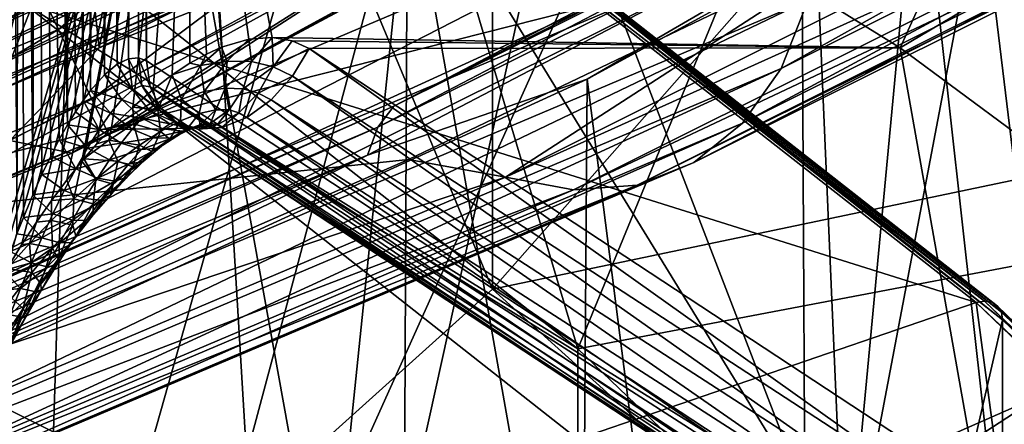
# Model space of a CAD drawing. Header units: metres. Extents: x -109 to 109, y -78 to 121.
# Tile 585 of 656: x 17.047 to 18.751, y -51.439 to -50.738. Entities that reach past the tile are written whole.
import ezdxf

# ---------------------------------------------------------------- set-up
doc = ezdxf.new("R2010")
doc.units = ezdxf.units.M
doc.layers.add('solid_508554_SW0001', color=7, linetype='CONTINUOUS')

msp = doc.modelspace()

# ---------------------------------------------------------------- linework, layer by layer
at = {"layer": 'solid_508554_SW0001'}
for points in [[(16.220146, -42.804943, 2.392558), (17.972782, -50.451664, 5.548045), (16.176208, -51.176979, 4.291763)], [(18.817102, -51.387741, 6.993821), (18.360619, -47.629082, 13.504013), (19.373098, -46.781776, 14.971583)], [(16.391088, -47.525772, 4.882947), (16.391088, -50.989876, 6.882947), (18.031225, -50.238419, 8.184505)], [(17.083778, -52.150352, 5.672943), (17.200308, -48.427597, 12.120941), (18.360619, -47.629082, 13.504013)], [(18.817102, -51.387741, 6.993821), (17.083778, -52.150352, 5.672943), (18.360619, -47.629082, 13.504013)], [(19.210657, -47.888866, 17.854048), (19.299259, -50.904778, 19.830338), (18.476099, -51.756199, 18.355633)], [(19.210657, -47.888866, 17.854048), (18.476099, -51.756199, 18.355633), (18.798449, -48.327915, 17.093597)], [(17.865179, -48.260422, 17.610498), (16.971298, -49.064392, 16.217978), (17.865171, -51.204906, 19.310499)], [(17.865179, -48.260422, 17.610498), (17.865171, -51.204906, 19.310499), (18.607182, -50.363132, 20.768499)], [(17.184538, -50.787312, -71.558563), (17.695463, -48.305916, -65.631783), (16.942205, -48.587902, -65.469765)], [(17.184538, -50.787312, -71.558563), (17.613882, -50.575928, -71.591568), (17.695463, -48.305916, -65.631783)], [(18.798449, -48.327915, 17.093597), (18.476099, -51.756199, 18.355633), (18.34605, -48.757046, 16.350321)], [(17.083778, -52.150352, 5.672943), (15.901505, -49.170898, 10.833507), (17.200308, -48.427597, 12.120941)], [(17.200308, -48.473976, 12.147718), (15.901505, -49.217278, 10.860283), (16.472301, -51.431042, 7.025928)], [(17.200308, -48.473976, 12.147718), (16.472301, -51.431042, 7.025928), (18.120548, -50.675873, 8.333921)], [(17.069763, -51.041401, 46.072701), (17.076395, -48.553841, 44.5975), (17.049574, -48.557159, 44.591972)], [(17.069763, -51.041401, 46.072701), (17.085566, -51.006069, 46.055008), (17.076395, -48.553841, 44.5975)], [(17.12991, -50.92049, 46.005478), (17.130491, -48.552925, 44.598915), (17.076395, -48.553841, 44.5975)], [(17.115644, -50.945862, 46.021389), (17.12991, -50.92049, 46.005478), (17.076395, -48.553841, 44.5975)], [(17.100863, -50.974312, 46.037903), (17.115644, -50.945862, 46.021389), (17.076395, -48.553841, 44.5975)], [(17.085566, -51.006069, 46.055008), (17.100863, -50.974312, 46.037903), (17.076395, -48.553841, 44.5975)], [(17.12991, -50.92049, 46.005478), (17.143665, -50.897987, 45.990166), (17.130491, -48.552925, 44.598915)], [(17.156918, -50.878193, 45.975445), (17.155943, -48.555115, 44.595158), (17.130491, -48.552925, 44.598915)], [(17.143665, -50.897987, 45.990166), (17.156918, -50.878193, 45.975445), (17.130491, -48.552925, 44.598915)], [(17.169678, -50.86095, 45.961308), (17.181173, -48.559071, 44.588436), (17.155943, -48.555115, 44.595158)], [(17.156918, -50.878193, 45.975445), (17.169678, -50.86095, 45.961308), (17.155943, -48.555115, 44.595158)], [(17.042318, -51.10918, 46.103443), (17.049574, -48.557159, 44.591972), (17.025421, -48.561962, 44.583939)], [(17.042318, -51.10918, 46.103443), (17.053459, -51.080643, 46.090965), (17.049574, -48.557159, 44.591972)], [(17.053459, -51.080643, 46.090965), (17.069763, -51.041401, 46.072701), (17.049574, -48.557159, 44.591972)], [(17.169678, -50.86095, 45.961308), (17.193745, -50.833683, 45.934753), (17.181173, -48.559071, 44.588436)], [(17.193745, -50.833683, 45.934753), (17.204945, -48.564636, 44.579014), (17.181173, -48.559071, 44.588436)], [(17.193745, -50.833683, 45.934753), (17.215815, -50.815536, 45.910583), (17.204945, -48.564636, 44.579014)], [(17.215815, -50.815536, 45.910583), (17.226847, -48.571655, 44.567158), (17.204945, -48.564636, 44.579014)], [(17.215815, -50.815536, 45.910583), (17.235634, -50.806076, 45.889076), (17.226847, -48.571655, 44.567158)], [(17.235634, -50.806076, 45.889076), (17.246531, -48.579941, 44.553173), (17.226847, -48.571655, 44.567158)], [(16.745623, -50.974499, -71.528587), (17.184538, -50.787312, -71.558563), (16.942205, -48.587902, -65.469765)], [(17.235634, -50.806076, 45.889076), (17.252611, -50.804539, 45.870842), (17.246531, -48.579941, 44.553173)], [(17.246531, -48.579941, 44.553173), (17.266472, -50.809349, 45.856152), (17.265106, -49.698818, 45.196487)], [(17.252611, -50.804539, 45.870842), (17.266472, -50.809349, 45.856152), (17.246531, -48.579941, 44.553173)], [(18.406265, -51.559071, 44.557594), (17.263735, -48.589279, 44.537407), (17.265106, -49.698818, 45.196487)], [(18.406265, -51.559071, 44.557594), (18.394325, -49.334133, 43.247284), (17.263735, -48.589279, 44.537407)], [(19.526442, -48.680962, 44.781784), (18.570929, -50.787136, 45.181763), (17.339218, -50.024414, 46.502838)], [(20.680838, -49.534954, 43.302624), (18.570929, -50.787136, 45.181763), (19.526442, -48.680962, 44.781784)], [(18.34605, -48.757046, 16.350321), (18.476099, -51.756199, 18.355633), (17.503986, -52.566463, 16.952217)], [(18.34605, -48.757046, 16.350321), (17.503986, -52.566463, 16.952217), (17.854591, -49.175194, 15.626068)], [(16.159065, -50.978775, 49.701557), (17.553425, -51.675957, 48.494007), (17.037388, -48.821346, 49.557678)], [(17.553425, -51.675957, 48.494007), (18.507536, -49.556419, 48.284492), (17.037388, -48.821346, 49.557678)], [(16.971298, -49.064392, 16.217978), (16.971325, -52.008865, 17.918005), (17.865171, -51.204906, 19.310499)], [(17.083778, -52.150352, 5.672943), (15.227338, -52.836704, 4.48414), (15.901505, -49.170898, 10.833507)], [(17.854591, -49.175194, 15.626068), (17.503986, -52.566463, 16.952217), (17.324928, -49.581627, 14.922104)], [(15.982578, -49.316669, 47.728691), (17.339218, -50.024414, 46.502838), (15.226229, -51.553535, 47.684875)], [(19.419039, -52.356426, 43.176537), (19.39953, -50.12598, 41.875767), (18.394325, -49.334133, 43.247284)], [(18.406265, -51.559071, 44.557594), (19.419039, -52.356426, 43.176537), (18.394325, -49.334133, 43.247284)], [(17.48233, -49.533825, 42.620377), (18.013329, -51.308159, 41.631664), (17.053596, -50.553856, 42.938152)], [(17.48233, -49.533825, 42.620377), (18.434237, -50.284035, 41.320972), (18.013329, -51.308159, 41.631664)], [(20.680838, -49.534954, 43.302624), (19.668835, -51.599339, 43.774986), (18.570929, -50.787136, 45.181763)], [(17.553425, -51.675957, 48.494007), (18.827875, -52.428326, 47.190865), (18.507536, -49.556419, 48.284492)], [(18.827875, -52.428326, 47.190865), (19.851259, -50.349686, 46.910515), (18.507536, -49.556419, 48.284492)], [(17.324928, -49.581627, 14.922104), (17.503986, -52.566463, 16.952217), (16.3892, -53.330315, 15.629189)], [(17.324928, -49.581627, 14.922104), (16.3892, -53.330315, 15.629189), (16.758385, -49.97533, 14.240191)], [(17.131102, -52.645874, 45.681175), (16.545309, -50.920162, 45.522263), (16.553305, -49.694157, 44.803482)], [(17.71837, -50.450527, 43.493412), (17.131102, -52.645874, 45.681175), (16.553305, -49.694157, 44.803482)], [(18.406265, -51.559071, 44.557594), (17.265106, -49.698818, 45.196487), (17.266472, -50.809349, 45.856152)], [(20.000776, -49.909573, 7.554945), (19.949581, -50.030323, 7.679081), (18.364883, -50.822674, 6.306693)], [(18.412012, -50.703953, 6.179035), (20.000776, -49.909573, 7.554945), (18.364883, -50.822674, 6.306693)], [(19.440199, -61.893547, 16.898468), (19.532137, -50.021473, 9.955032), (18.029377, -50.841457, 8.534774)], [(19.147053, -50.191128, 9.519397), (18.029377, -50.841457, 8.534774), (19.532137, -50.021473, 9.955032)], [(18.607182, -50.363132, 20.768499), (19.299259, -50.904778, 19.830338), (19.9653, -50.020618, 21.361746)], [(17.339218, -50.024414, 46.502838), (16.475914, -52.220379, 46.529869), (15.226229, -51.553535, 47.684875)], [(16.978952, -51.25494, 46.450058), (16.475914, -52.220379, 46.529869), (17.339218, -50.024414, 46.502838)], [(17.00182, -51.211349, 46.444965), (16.978952, -51.25494, 46.450058), (17.339218, -50.024414, 46.502838)], [(17.025608, -51.169125, 46.438564), (17.00182, -51.211349, 46.444965), (17.339218, -50.024414, 46.502838)], [(17.050447, -51.12812, 46.430801), (17.025608, -51.169125, 46.438564), (17.339218, -50.024414, 46.502838)], [(17.076103, -51.088634, 46.421776), (17.050447, -51.12812, 46.430801), (17.339218, -50.024414, 46.502838)], [(17.1021, -51.051296, 46.411697), (17.076103, -51.088634, 46.421776), (17.339218, -50.024414, 46.502838)], [(17.128447, -51.016056, 46.400581), (17.1021, -51.051296, 46.411697), (17.339218, -50.024414, 46.502838)], [(17.154587, -50.983387, 46.388752), (17.128447, -51.016056, 46.400581), (17.339218, -50.024414, 46.502838)], [(17.15831, -50.978931, 46.387001), (17.154587, -50.983387, 46.388752), (17.339218, -50.024414, 46.502838)], [(17.18058, -50.953243, 46.376194), (17.15831, -50.978931, 46.387001), (17.339218, -50.024414, 46.502838)], [(17.20598, -50.925762, 46.363243), (17.18058, -50.953243, 46.376194), (17.339218, -50.024414, 46.502838)], [(17.242926, -50.889538, 46.343143), (17.20598, -50.925762, 46.363243), (17.339218, -50.024414, 46.502838)], [(17.277866, -50.859146, 46.322842), (17.242926, -50.889538, 46.343143), (17.339218, -50.024414, 46.502838)], [(17.310749, -50.834068, 46.30257), (17.277866, -50.859146, 46.322842), (17.339218, -50.024414, 46.502838)], [(17.341511, -50.8139, 46.282536), (17.310749, -50.834068, 46.30257), (17.339218, -50.024414, 46.502838)], [(17.483822, -50.769279, 46.174339), (17.339218, -50.024414, 46.502838), (18.570929, -50.787136, 45.181763)], [(17.370125, -50.798103, 46.262943), (17.341511, -50.8139, 46.282536), (17.339218, -50.024414, 46.502838)], [(17.396627, -50.786171, 46.243931), (17.370125, -50.798103, 46.262943), (17.339218, -50.024414, 46.502838)], [(17.44367, -50.772354, 46.207859), (17.396627, -50.786171, 46.243931), (17.339218, -50.024414, 46.502838)], [(17.483822, -50.769279, 46.174339), (17.44367, -50.772354, 46.207859), (17.339218, -50.024414, 46.502838)], [(19.949581, -50.030323, 7.679081), (19.877171, -50.12812, 7.812514), (18.298223, -50.917595, 6.445107)], [(18.364883, -50.822674, 6.306693), (19.949581, -50.030323, 7.679081), (18.298223, -50.917595, 6.445107)], [(18.413414, -50.073486, 8.531983), (18.031225, -50.238419, 8.184505), (16.850439, -50.822479, 7.234686)], [(18.413414, -50.073486, 8.531983), (16.850439, -50.822479, 7.234686), (18.423681, -50.10257, 8.537413)], [(16.850439, -50.822479, 7.234686), (16.859835, -50.851982, 7.239391), (18.423681, -50.10257, 8.537413)], [(18.423681, -50.10257, 8.537413), (16.859835, -50.851982, 7.239391), (18.439676, -50.129402, 8.535203)], [(17.694937, -50.887894, 8.061403), (19.196926, -50.104321, 9.418592), (18.120548, -50.675873, 8.333921)], [(19.166328, -50.141777, 9.471314), (19.196926, -50.104321, 9.418592), (17.694937, -50.887894, 8.061403)], [(16.859835, -50.851982, 7.239391), (16.874474, -50.879467, 7.236055), (18.439676, -50.129402, 8.535203)], [(18.439676, -50.129402, 8.535203), (16.874474, -50.879467, 7.236055), (18.459831, -50.151356, 8.525573)], [(19.877171, -50.12812, 7.812514), (19.785906, -50.199772, 7.950893), (18.214211, -50.985619, 6.589764)], [(18.298223, -50.917595, 6.445107), (19.877171, -50.12812, 7.812514), (18.214211, -50.985619, 6.589764)], [(16.874474, -50.879467, 7.236055), (16.892916, -50.902241, 7.225006), (18.459831, -50.151356, 8.525573)], [(18.459831, -50.151356, 8.525573), (16.892916, -50.902241, 7.225006), (18.107016, -50.357838, 8.177669)], [(17.03001, -50.578888, -74.007813), (17.818018, -50.149044, -74.007813), (17.114439, -50.755299, -73.604904)], [(17.818018, -50.149044, -74.007813), (17.920645, -50.315556, -73.604904), (17.114439, -50.755299, -73.604904)], [(17.666733, -50.924103, 8.116288), (19.166328, -50.141777, 9.471314), (17.694937, -50.887894, 8.061403)], [(19.147053, -50.191128, 9.519397), (19.166328, -50.141777, 9.471314), (17.666733, -50.924103, 8.116288)], [(17.648966, -50.972668, 8.165733), (18.029377, -50.841457, 8.534774), (19.147053, -50.191128, 9.519397)], [(17.648966, -50.972668, 8.165733), (19.147053, -50.191128, 9.519397), (17.666733, -50.924103, 8.116288)], [(19.785906, -50.199772, 7.950893), (19.678764, -50.242939, 8.089705), (18.11558, -51.024532, 6.735947)], [(18.214211, -50.985619, 6.589764), (19.785906, -50.199772, 7.950893), (18.11558, -51.024532, 6.735947)], [(16.850439, -50.822479, 7.234686), (18.031225, -50.238419, 8.184505), (16.391088, -50.989876, 6.882947)], [(17.887707, -51.010933, 7.013926), (19.431229, -50.23917, 8.350656), (18.546442, -50.584564, 7.784967)], [(19.559238, -50.256218, 8.224424), (19.431229, -50.23917, 8.350656), (17.887707, -51.010933, 7.013926)], [(19.678764, -50.242939, 8.089705), (19.559238, -50.256218, 8.224424), (18.005548, -51.033062, 6.878888)], [(18.11558, -51.024532, 6.735947), (19.678764, -50.242939, 8.089705), (18.005548, -51.033062, 6.878888)], [(18.005548, -51.033062, 6.878888), (19.559238, -50.256218, 8.224424), (17.887707, -51.010933, 7.013926)], [(18.434237, -50.284035, 41.320972), (19.257683, -51.071327, 39.957344), (18.013329, -51.308159, 41.631664)], [(18.792994, -50.57066, 40.77718), (19.257683, -51.071327, 39.957344), (18.434237, -50.284035, 41.320972)], [(17.114439, -50.755299, -73.604904), (17.920645, -50.315556, -73.604904), (17.172031, -50.875633, -73.177368)], [(17.920645, -50.315556, -73.604904), (17.99065, -50.429138, -73.177368), (17.172031, -50.875633, -73.177368)], [(18.107016, -50.357838, 8.177669), (16.460163, -51.112766, 6.870094), (18.546442, -50.584564, 7.784967)], [(16.892916, -50.902241, 7.225006), (16.460163, -51.112766, 6.870094), (18.107016, -50.357838, 8.177669)], [(18.607182, -50.363132, 20.768499), (17.865171, -51.204906, 19.310499), (19.299259, -50.904778, 19.830338)], [(18.442217, -50.411255, 5.972157), (18.438072, -50.565308, 6.066298), (16.721109, -51.292404, 4.806928)], [(16.724867, -51.138515, 4.712504), (18.442217, -50.411255, 5.972157), (16.721109, -51.292404, 4.806928)], [(16.724867, -51.138515, 4.712504), (17.972782, -50.451664, 5.548045), (18.442217, -50.411255, 5.972157)], [(18.702929, -51.22768, 42.047478), (17.675308, -50.422401, 43.442261), (17.053362, -50.709572, 43.028442)], [(17.172031, -50.875633, -73.177368), (17.99065, -50.429138, -73.177368), (17.201506, -50.937218, -72.734741)], [(17.99065, -50.429138, -73.177368), (18.026478, -50.487267, -72.734741), (17.201506, -50.937218, -72.734741)], [(18.716839, -51.225197, 42.055321), (17.688456, -50.419323, 43.451141), (17.675308, -50.422401, 43.442261)], [(18.716839, -51.225197, 42.055321), (17.675308, -50.422401, 43.442261), (18.702929, -51.22768, 42.047478)], [(18.729532, -51.227425, 42.065071), (17.700451, -50.421005, 43.461838), (17.688456, -50.419323, 43.451141)], [(18.716839, -51.225197, 42.055321), (18.729532, -51.227425, 42.065071), (17.688456, -50.419323, 43.451141)], [(18.739683, -51.234127, 42.07571), (17.710045, -50.427269, 43.473232), (17.700451, -50.421005, 43.461838)], [(18.729532, -51.227425, 42.065071), (18.739683, -51.234127, 42.07571), (17.700451, -50.421005, 43.461838)], [(18.746231, -51.244606, 42.086128), (17.716232, -50.437466, 43.484138), (17.710045, -50.427269, 43.473232)], [(18.739683, -51.234127, 42.07571), (18.746231, -51.244606, 42.086128), (17.710045, -50.427269, 43.473232)], [(17.716232, -50.437466, 43.484138), (18.748493, -51.257767, 42.09523), (17.71837, -50.450527, 43.493412)], [(18.746231, -51.244606, 42.086128), (18.748493, -51.257767, 42.09523), (17.716232, -50.437466, 43.484138)], [(16.724867, -51.138515, 4.712504), (16.176208, -51.176979, 4.291763), (17.972782, -50.451664, 5.548045)], [(17.71837, -50.450527, 43.493412), (17.706394, -53.035847, 45.005722), (17.131102, -52.645874, 45.681175)], [(17.71837, -50.450527, 43.493412), (18.246204, -53.438301, 44.308647), (17.706394, -53.035847, 45.005722)], [(17.71837, -50.450527, 43.493412), (18.748493, -51.257767, 42.09523), (18.246204, -53.438301, 44.308647)], [(17.201506, -50.937218, -72.734741), (18.026478, -50.487267, -72.734741), (17.951351, -50.534981, -72.28688)], [(17.029892, -50.947231, -71.843773), (17.823847, -50.535076, -71.843773), (17.184538, -50.787312, -71.558563)], [(17.137402, -50.969299, -72.28688), (17.823847, -50.535076, -71.843773), (17.029892, -50.947231, -71.843773)], [(17.137402, -50.969299, -72.28688), (17.951351, -50.534981, -72.28688), (17.823847, -50.535076, -71.843773)], [(17.201506, -50.937218, -72.734741), (17.951351, -50.534981, -72.28688), (17.137402, -50.969299, -72.28688)], [(17.823847, -50.535076, -71.843773), (17.613882, -50.575928, -71.591568), (17.184538, -50.787312, -71.558563)], [(18.438072, -50.565308, 6.066298), (18.412012, -50.703953, 6.179035), (16.697474, -51.430023, 4.921446)], [(16.721109, -51.292404, 4.806928), (18.438072, -50.565308, 6.066298), (16.697474, -51.430023, 4.921446)], [(17.053596, -50.553856, 42.938152), (18.013329, -51.308159, 41.631664), (17.053362, -50.709572, 43.028442)], [(17.03001, -50.578888, -74.007813), (17.114439, -50.755299, -73.604904), (16.259792, -51.107655, -73.604904)], [(16.460163, -51.112766, 6.870094), (17.719776, -50.980164, 7.099765), (18.546442, -50.584564, 7.784967)], [(17.887707, -51.010933, 7.013926), (18.546442, -50.584564, 7.784967), (17.719776, -50.980164, 7.099765)], [(17.694937, -50.887894, 8.061403), (18.120548, -50.675873, 8.333921), (16.472301, -51.431042, 7.025928)], [(18.412012, -50.703953, 6.179035), (18.364883, -50.822674, 6.306693), (16.654734, -51.546883, 5.052322)], [(16.697474, -51.430023, 4.921446), (18.412012, -50.703953, 6.179035), (16.654734, -51.546883, 5.052322)], [(18.702929, -51.22768, 42.047478), (17.053362, -50.709572, 43.028442), (18.013329, -51.464043, 41.721664)], [(18.013329, -51.308159, 41.631664), (18.013329, -51.464043, 41.721664), (17.053362, -50.709572, 43.028442)], [(16.259792, -51.107655, -73.604904), (17.114439, -50.755299, -73.604904), (16.303934, -51.233524, -73.177368)], [(17.114439, -50.755299, -73.604904), (17.172031, -50.875633, -73.177368), (16.303934, -51.233524, -73.177368)], [(17.448435, -50.810837, 46.186237), (17.44367, -50.772354, 46.207859), (17.483822, -50.769279, 46.174339)], [(17.485949, -50.819996, 46.148193), (17.448435, -50.810837, 46.186237), (17.483822, -50.769279, 46.174339)], [(17.5184, -50.774967, 46.142887), (17.483822, -50.769279, 46.174339), (18.570929, -50.787136, 45.181763)], [(17.485949, -50.819996, 46.148193), (17.483822, -50.769279, 46.174339), (17.5184, -50.774967, 46.142887)], [(17.029892, -50.947231, -71.843773), (17.184538, -50.787312, -71.558563), (16.745623, -50.974499, -71.528587)], [(17.360062, -50.817867, 46.264858), (17.370125, -50.798103, 46.262943), (17.396627, -50.786171, 46.243931)], [(17.406031, -50.810104, 46.225868), (17.360062, -50.817867, 46.264858), (17.396627, -50.786171, 46.243931)], [(17.406031, -50.810104, 46.225868), (17.396627, -50.786171, 46.243931), (17.44367, -50.772354, 46.207859)], [(17.448435, -50.810837, 46.186237), (17.406031, -50.810104, 46.225868), (17.44367, -50.772354, 46.207859)], [(17.485949, -50.819996, 46.148193), (17.5184, -50.774967, 46.142887), (17.548088, -50.78809, 46.113338)], [(17.519051, -50.836246, 46.113361), (17.485949, -50.819996, 46.148193), (17.548088, -50.78809, 46.113338)], [(17.548088, -50.78809, 46.113338), (17.5184, -50.774967, 46.142887), (18.570929, -50.787136, 45.181763)], [(18.679031, -51.592533, 44.796089), (17.519051, -50.836246, 46.113361), (17.548088, -50.78809, 46.113338)], [(18.706469, -51.550041, 44.793606), (17.548088, -50.78809, 46.113338), (18.570929, -50.787136, 45.181763)], [(18.679031, -51.592533, 44.796089), (17.548088, -50.78809, 46.113338), (18.706469, -51.550041, 44.793606)], [(18.706469, -51.550041, 44.793606), (18.570929, -50.787136, 45.181763), (19.668835, -51.599339, 43.774986)], [(17.242031, -50.860004, 45.928741), (17.235634, -50.806076, 45.889076), (17.215815, -50.815536, 45.910583)], [(17.258368, -50.852058, 45.905945), (17.252611, -50.804539, 45.870842), (17.235634, -50.806076, 45.889076)], [(17.258368, -50.852058, 45.905945), (17.235634, -50.806076, 45.889076), (17.242031, -50.860004, 45.928741)], [(17.272846, -50.854534, 45.888336), (17.266472, -50.809349, 45.856152), (17.252611, -50.804539, 45.870842)], [(17.272846, -50.854534, 45.888336), (17.252611, -50.804539, 45.870842), (17.258368, -50.852058, 45.905945)], [(17.360062, -50.817867, 46.264858), (17.341511, -50.8139, 46.282536), (17.370125, -50.798103, 46.262943)], [(18.364883, -50.822674, 6.306693), (18.298223, -50.917595, 6.445107), (16.594282, -51.639175, 5.19529)], [(16.654734, -51.546883, 5.052322), (18.364883, -50.822674, 6.306693), (16.594282, -51.639175, 5.19529)], [(17.242031, -50.860004, 45.928741), (17.215815, -50.815536, 45.910583), (17.193745, -50.833683, 45.934753)], [(17.272846, -50.854534, 45.888336), (18.406265, -51.559071, 44.557594), (17.266472, -50.809349, 45.856152)], [(17.360062, -50.817867, 46.264858), (17.310749, -50.834068, 46.30257), (17.341511, -50.8139, 46.282536)], [(17.327349, -50.875774, 46.264797), (17.310749, -50.834068, 46.30257), (17.360062, -50.817867, 46.264858)], [(17.366579, -50.862877, 46.229031), (17.327349, -50.875774, 46.264797), (17.360062, -50.817867, 46.264858)], [(17.366579, -50.862877, 46.229031), (17.360062, -50.817867, 46.264858), (17.406031, -50.810104, 46.225868)], [(17.402641, -50.856812, 46.192722), (17.366579, -50.862877, 46.229031), (17.406031, -50.810104, 46.225868)], [(17.402641, -50.856812, 46.192722), (17.406031, -50.810104, 46.225868), (17.448435, -50.810837, 46.186237)], [(17.434052, -50.857971, 46.157845), (17.402641, -50.856812, 46.192722), (17.448435, -50.810837, 46.186237)], [(17.434052, -50.857971, 46.157845), (17.448435, -50.810837, 46.186237), (17.485949, -50.819996, 46.148193)], [(17.459965, -50.865444, 46.127037), (17.434052, -50.857971, 46.157845), (17.485949, -50.819996, 46.148193)], [(17.459965, -50.865444, 46.127037), (17.485949, -50.819996, 46.148193), (17.519051, -50.836246, 46.113361)], [(18.472944, -51.611584, 6.626623), (18.817102, -51.387741, 6.993821), (20.066967, -50.814571, 8.007088)], [(18.472944, -51.611584, 6.626623), (20.066967, -50.814571, 8.007088), (18.522243, -51.664562, 6.595375)], [(20.066967, -50.814571, 8.007088), (20.12052, -50.865425, 7.979523), (18.522243, -51.664562, 6.595375)], [(17.223867, -50.876595, 45.954716), (17.193745, -50.833683, 45.934753), (17.169678, -50.86095, 45.961308)], [(17.242031, -50.860004, 45.928741), (17.193745, -50.833683, 45.934753), (17.223867, -50.876595, 45.954716)], [(17.28618, -50.894638, 46.298912), (17.277866, -50.859146, 46.322842), (17.310749, -50.834068, 46.30257)], [(17.327349, -50.875774, 46.264797), (17.28618, -50.894638, 46.298912), (17.310749, -50.834068, 46.30257)], [(17.459965, -50.865444, 46.127037), (17.519051, -50.836246, 46.113361), (17.482182, -50.877151, 46.101696)], [(18.64463, -51.62912, 44.789574), (17.482182, -50.877151, 46.101696), (17.519051, -50.836246, 46.113361)], [(18.679031, -51.592533, 44.796089), (18.64463, -51.62912, 44.789574), (17.519051, -50.836246, 46.113361)], [(17.94449, -62.709686, 15.484874), (18.029377, -50.841457, 8.534774), (16.389404, -51.592838, 7.233348)], [(17.648966, -50.972668, 8.165733), (16.389404, -51.592838, 7.233348), (18.029377, -50.841457, 8.534774)], [(17.258368, -50.852058, 45.905945), (17.242031, -50.860004, 45.928741), (17.282701, -50.890118, 45.939529)], [(17.258368, -50.852058, 45.905945), (17.282701, -50.890118, 45.939529), (17.290916, -50.891354, 45.926888)], [(17.272846, -50.854534, 45.888336), (17.258368, -50.852058, 45.905945), (17.290916, -50.891354, 45.926888)], [(18.411886, -51.600567, 44.586071), (18.406265, -51.559071, 44.557594), (17.272846, -50.854534, 45.888336)], [(18.427673, -51.635647, 44.619007), (17.272846, -50.854534, 45.888336), (17.290916, -50.891354, 45.926888)], [(18.427673, -51.635647, 44.619007), (18.411886, -51.600567, 44.586071), (17.272846, -50.854534, 45.888336)], [(17.402641, -50.856812, 46.192722), (17.386274, -50.894363, 46.15435), (17.366579, -50.862877, 46.229031)], [(17.402641, -50.856812, 46.192722), (17.409355, -50.894421, 46.122921), (17.386274, -50.894363, 46.15435)], [(17.434052, -50.857971, 46.157845), (17.409355, -50.894421, 46.122921), (17.402641, -50.856812, 46.192722)], [(17.94449, -62.709686, 15.484874), (19.440199, -61.893547, 16.898468), (18.029377, -50.841457, 8.534774)], [(17.204491, -50.899925, 45.981991), (17.169678, -50.86095, 45.961308), (17.156918, -50.878193, 45.975445)], [(17.223867, -50.876595, 45.954716), (17.169678, -50.86095, 45.961308), (17.204491, -50.899925, 45.981991)], [(17.242031, -50.860004, 45.928741), (17.223867, -50.876595, 45.954716), (17.272427, -50.895927, 45.959633)], [(17.242031, -50.860004, 45.928741), (17.272427, -50.895927, 45.959633), (17.282701, -50.890118, 45.939529)], [(17.28618, -50.894638, 46.298912), (17.242926, -50.889538, 46.343143), (17.277866, -50.859146, 46.322842)], [(17.366579, -50.862877, 46.229031), (17.357841, -50.90081, 46.188686), (17.327349, -50.875774, 46.264797)], [(17.366579, -50.862877, 46.229031), (17.386274, -50.894363, 46.15435), (17.357841, -50.90081, 46.188686)], [(17.434052, -50.857971, 46.157845), (17.426508, -50.899639, 46.097427), (17.409355, -50.894421, 46.122921)], [(17.459965, -50.865444, 46.127037), (17.426508, -50.899639, 46.097427), (17.434052, -50.857971, 46.157845)], [(17.459965, -50.865444, 46.127037), (17.440422, -50.907509, 46.079266), (17.426508, -50.899639, 46.097427)], [(17.459965, -50.865444, 46.127037), (17.482182, -50.877151, 46.101696), (17.440422, -50.907509, 46.079266)], [(18.522243, -51.664562, 6.595375), (20.12052, -50.865425, 7.979523), (18.564501, -51.729233, 6.579706)], [(20.12052, -50.865425, 7.979523), (20.166424, -50.928272, 7.967012), (18.564501, -51.729233, 6.579706)], [(16.065454, -51.604954, 6.819415), (17.694937, -50.887894, 8.061403), (16.472301, -51.431042, 7.025928)], [(17.666733, -50.924103, 8.116288), (17.694937, -50.887894, 8.061403), (16.065454, -51.604954, 6.819415)], [(16.303934, -51.233524, -73.177368), (17.172031, -50.875633, -73.177368), (16.326525, -51.297943, -72.734741)], [(17.172031, -50.875633, -73.177368), (17.201506, -50.937218, -72.734741), (16.326525, -51.297943, -72.734741)], [(17.184498, -50.928391, 46.009403), (17.156918, -50.878193, 45.975445), (17.143665, -50.897987, 45.990166)], [(17.204491, -50.899925, 45.981991), (17.156918, -50.878193, 45.975445), (17.184498, -50.928391, 46.009403)], [(17.223867, -50.876595, 45.954716), (17.204491, -50.899925, 45.981991), (17.258627, -50.908684, 45.985222)], [(17.243923, -50.918594, 46.330807), (17.20598, -50.925762, 46.363243), (17.242926, -50.889538, 46.343143)], [(17.223867, -50.876595, 45.954716), (17.258627, -50.908684, 45.985222), (17.272427, -50.895927, 45.959633)], [(17.28618, -50.894638, 46.298912), (17.243923, -50.918594, 46.330807), (17.242926, -50.889538, 46.343143)], [(17.282701, -50.890118, 45.939529), (17.272427, -50.895927, 45.959633), (17.314274, -50.915264, 45.978764)], [(17.282701, -50.890118, 45.939529), (17.314274, -50.915264, 45.978764), (17.319246, -50.916508, 45.968517)], [(17.290916, -50.891354, 45.926888), (17.282701, -50.890118, 45.939529), (17.319246, -50.916508, 45.968517)], [(17.327349, -50.875774, 46.264797), (17.325554, -50.913631, 46.223576), (17.28618, -50.894638, 46.298912)], [(18.452612, -51.662056, 44.654297), (17.290916, -50.891354, 45.926888), (17.319246, -50.916508, 45.968517)], [(18.452612, -51.662056, 44.654297), (18.427673, -51.635647, 44.619007), (17.290916, -50.891354, 45.926888)], [(17.327349, -50.875774, 46.264797), (17.357841, -50.90081, 46.188686), (17.325554, -50.913631, 46.223576)], [(18.605473, -51.657459, 44.774467), (17.440422, -50.907509, 46.079266), (17.482182, -50.877151, 46.101696)], [(18.64463, -51.62912, 44.789574), (18.605473, -51.657459, 44.774467), (17.482182, -50.877151, 46.101696)], [(17.184498, -50.928391, 46.009403), (17.143665, -50.897987, 45.990166), (17.12991, -50.92049, 46.005478)], [(17.204491, -50.899925, 45.981991), (17.184498, -50.928391, 46.009403), (17.241796, -50.92775, 46.013657)], [(17.204491, -50.899925, 45.981991), (17.241796, -50.92775, 46.013657), (17.258627, -50.908684, 45.985222)], [(17.28618, -50.894638, 46.298912), (17.290712, -50.932114, 46.257618), (17.243923, -50.918594, 46.330807)], [(17.272427, -50.895927, 45.959633), (17.258627, -50.908684, 45.985222), (17.306913, -50.918488, 45.997978)], [(17.272427, -50.895927, 45.959633), (17.306913, -50.918488, 45.997978), (17.314274, -50.915264, 45.978764)], [(17.28618, -50.894638, 46.298912), (17.325554, -50.913631, 46.223576), (17.290712, -50.932114, 46.257618)], [(17.325554, -50.913631, 46.223576), (17.357841, -50.90081, 46.188686), (17.334967, -50.929642, 46.149101)], [(17.357841, -50.90081, 46.188686), (17.358973, -50.920292, 46.114937), (17.334967, -50.929642, 46.149101)], [(17.357841, -50.90081, 46.188686), (17.386274, -50.894363, 46.15435), (17.358973, -50.920292, 46.114937)], [(17.386274, -50.894363, 46.15435), (17.377125, -50.917557, 46.084534), (17.358973, -50.920292, 46.114937)], [(17.386274, -50.894363, 46.15435), (17.409355, -50.894421, 46.122921), (17.377125, -50.917557, 46.084534)], [(17.409355, -50.894421, 46.122921), (17.38875, -50.92004, 46.061546), (17.377125, -50.917557, 46.084534)], [(17.409355, -50.894421, 46.122921), (17.426508, -50.899639, 46.097427), (17.38875, -50.92004, 46.061546)], [(17.426508, -50.899639, 46.097427), (17.397083, -50.924919, 46.047848), (17.38875, -50.92004, 46.061546)], [(17.426508, -50.899639, 46.097427), (17.440422, -50.907509, 46.079266), (17.397083, -50.924919, 46.047848)], [(18.564066, -51.675728, 44.751743), (17.397083, -50.924919, 46.047848), (17.440422, -50.907509, 46.079266)], [(18.605473, -51.657459, 44.774467), (18.564066, -51.675728, 44.751743), (17.440422, -50.907509, 46.079266)], [(17.865171, -51.204906, 19.310499), (18.476099, -51.756199, 18.355633), (19.299259, -50.904778, 19.830338)], [(16.039848, -51.640022, 6.87628), (17.666733, -50.924103, 8.116288), (16.065454, -51.604954, 6.819415)], [(17.648966, -50.972668, 8.165733), (17.666733, -50.924103, 8.116288), (16.039848, -51.640022, 6.87628)], [(18.298223, -50.917595, 6.445107), (18.214211, -50.985619, 6.589764), (16.518091, -51.703888, 5.345685)], [(16.594282, -51.639175, 5.19529), (18.298223, -50.917595, 6.445107), (16.518091, -51.703888, 5.345685)], [(17.131102, -52.645874, 45.681175), (16.537308, -52.146172, 46.241039), (16.545309, -50.920162, 45.522263)], [(17.164301, -50.960793, 46.036331), (17.12991, -50.92049, 46.005478), (17.115644, -50.945862, 46.021389)], [(17.184498, -50.928391, 46.009403), (17.12991, -50.92049, 46.005478), (17.164301, -50.960793, 46.036331)], [(17.243923, -50.918594, 46.330807), (17.201149, -50.946915, 46.360218), (17.20598, -50.925762, 46.363243)], [(17.243923, -50.918594, 46.330807), (17.254246, -50.95546, 46.290073), (17.201149, -50.946915, 46.360218)], [(17.258627, -50.908684, 45.985222), (17.241796, -50.92775, 46.013657), (17.294609, -50.92746, 46.024227)], [(17.243923, -50.918594, 46.330807), (17.290712, -50.932114, 46.257618), (17.254246, -50.95546, 46.290073)], [(17.258627, -50.908684, 45.985222), (17.294609, -50.92746, 46.024227), (17.306913, -50.918488, 45.997978)], [(17.290712, -50.932114, 46.257618), (17.325554, -50.913631, 46.223576), (17.306759, -50.945393, 46.184322)], [(17.306913, -50.918488, 45.997978), (17.294609, -50.92746, 46.024227), (17.342758, -50.925892, 46.040741)], [(17.325554, -50.913631, 46.223576), (17.334967, -50.929642, 46.149101), (17.306759, -50.945393, 46.184322)], [(17.314274, -50.915264, 45.978764), (17.306913, -50.918488, 45.997978), (17.350582, -50.92551, 46.020538)], [(17.306913, -50.918488, 45.997978), (17.342758, -50.925892, 46.040741), (17.350582, -50.92551, 46.020538)], [(17.309725, -50.943218, 46.100658), (17.334967, -50.929642, 46.149101), (17.358973, -50.920292, 46.114937)], [(17.328964, -50.931435, 46.068638), (17.309725, -50.943218, 46.100658), (17.358973, -50.920292, 46.114937)], [(17.314274, -50.915264, 45.978764), (17.350582, -50.92551, 46.020538), (17.355595, -50.928001, 46.00993)], [(17.319246, -50.916508, 45.968517), (17.314274, -50.915264, 45.978764), (17.355595, -50.928001, 46.00993)], [(18.485106, -51.678104, 44.689671), (17.319246, -50.916508, 45.968517), (17.355595, -50.928001, 46.00993)], [(18.485106, -51.678104, 44.689671), (18.452612, -51.662056, 44.654297), (17.319246, -50.916508, 45.968517)], [(17.328964, -50.931435, 46.068638), (17.358973, -50.920292, 46.114937), (17.377125, -50.917557, 46.084534)], [(17.342758, -50.925892, 46.040741), (17.328964, -50.931435, 46.068638), (17.377125, -50.917557, 46.084534)], [(17.350582, -50.92551, 46.020538), (17.342758, -50.925892, 46.040741), (17.377125, -50.917557, 46.084534)], [(17.350582, -50.92551, 46.020538), (17.377125, -50.917557, 46.084534), (17.38875, -50.92004, 46.061546)], [(17.355595, -50.928001, 46.00993), (17.350582, -50.92551, 46.020538), (17.38875, -50.92004, 46.061546)], [(17.355595, -50.928001, 46.00993), (17.38875, -50.92004, 46.061546), (17.397083, -50.924919, 46.047848)], [(18.523067, -51.682762, 44.722862), (17.355595, -50.928001, 46.00993), (17.397083, -50.924919, 46.047848)], [(18.564066, -51.675728, 44.751743), (18.523067, -51.682762, 44.722862), (17.397083, -50.924919, 46.047848)], [(16.326525, -51.297943, -72.734741), (17.201506, -50.937218, -72.734741), (17.137402, -50.969299, -72.28688)], [(17.184498, -50.928391, 46.009403), (17.164301, -50.960793, 46.036331), (17.22287, -50.952091, 46.043083)], [(17.201149, -50.946915, 46.360218), (17.18058, -50.953243, 46.376194), (17.20598, -50.925762, 46.363243)], [(17.184498, -50.928391, 46.009403), (17.22287, -50.952091, 46.043083), (17.241796, -50.92775, 46.013657)], [(17.241796, -50.92775, 46.013657), (17.22287, -50.952091, 46.043083), (17.277826, -50.94257, 46.054283)], [(17.22287, -50.952091, 46.043083), (17.257799, -50.963234, 46.085796), (17.277826, -50.94257, 46.054283)], [(17.241796, -50.92775, 46.013657), (17.277826, -50.94257, 46.054283), (17.294609, -50.92746, 46.024227)], [(17.254246, -50.95546, 46.290073), (17.290712, -50.932114, 46.257618), (17.27574, -50.966747, 46.219032)], [(17.277826, -50.94257, 46.054283), (17.257799, -50.963234, 46.085796), (17.309725, -50.943218, 46.100658)], [(17.290712, -50.932114, 46.257618), (17.306759, -50.945393, 46.184322), (17.27574, -50.966747, 46.219032)], [(17.294609, -50.92746, 46.024227), (17.277826, -50.94257, 46.054283), (17.328964, -50.931435, 46.068638)], [(17.277826, -50.94257, 46.054283), (17.309725, -50.943218, 46.100658), (17.328964, -50.931435, 46.068638)], [(17.28652, -50.960941, 46.134151), (17.306759, -50.945393, 46.184322), (17.334967, -50.929642, 46.149101)], [(17.309725, -50.943218, 46.100658), (17.28652, -50.960941, 46.134151), (17.334967, -50.929642, 46.149101)], [(17.294609, -50.92746, 46.024227), (17.328964, -50.931435, 46.068638), (17.342758, -50.925892, 46.040741)], [(18.523067, -51.682762, 44.722862), (18.485106, -51.678104, 44.689671), (17.355595, -50.928001, 46.00993)], [(18.564501, -51.729233, 6.579706), (20.166424, -50.928272, 7.967012), (18.596802, -51.801132, 6.580699)], [(20.166424, -50.928272, 7.967012), (20.201513, -50.998775, 7.970419), (18.596802, -51.801132, 6.580699)], [(16.275932, -51.317184, -72.28688), (17.137402, -50.969299, -72.28688), (17.029892, -50.947231, -71.843773)], [(17.144161, -50.996277, 46.062458), (17.115644, -50.945862, 46.021389), (17.100863, -50.974312, 46.037903)], [(17.164301, -50.960793, 46.036331), (17.115644, -50.945862, 46.021389), (17.144161, -50.996277, 46.062458)], [(17.201149, -50.946915, 46.360218), (17.15831, -50.978931, 46.387001), (17.18058, -50.953243, 46.376194)], [(17.201149, -50.946915, 46.360218), (17.216789, -50.982986, 46.320545), (17.15831, -50.978931, 46.387001)], [(17.164301, -50.960793, 46.036331), (17.202602, -50.980717, 46.072449), (17.22287, -50.952091, 46.043083)], [(17.201149, -50.946915, 46.360218), (17.254246, -50.95546, 46.290073), (17.216789, -50.982986, 46.320545)], [(17.22287, -50.952091, 46.043083), (17.202602, -50.980717, 46.072449), (17.257799, -50.963234, 46.085796)], [(17.216789, -50.982986, 46.320545), (17.254246, -50.95546, 46.290073), (17.242884, -50.992878, 46.252396)], [(17.254246, -50.95546, 46.290073), (17.27574, -50.966747, 46.219032), (17.242884, -50.992878, 46.252396)], [(17.257799, -50.963234, 46.085796), (17.28652, -50.960941, 46.134151), (17.309725, -50.943218, 46.100658)], [(17.260618, -50.983814, 46.167568), (17.27574, -50.966747, 46.219032), (17.306759, -50.945393, 46.184322)], [(17.28652, -50.960941, 46.134151), (17.260618, -50.983814, 46.167568), (17.306759, -50.945393, 46.184322)], [(16.023718, -51.687866, 6.926972), (16.389404, -51.592838, 7.233348), (17.648966, -50.972668, 8.165733)], [(16.023718, -51.687866, 6.926972), (17.648966, -50.972668, 8.165733), (16.039848, -51.640022, 6.87628)], [(16.326525, -51.297943, -72.734741), (17.137402, -50.969299, -72.28688), (16.275932, -51.317184, -72.28688)], [(17.144161, -50.996277, 46.062458), (17.100863, -50.974312, 46.037903), (17.085566, -51.006069, 46.055008)], [(17.164301, -50.960793, 46.036331), (17.144161, -50.996277, 46.062458), (17.202602, -50.980717, 46.072449)], [(17.202602, -50.980717, 46.072449), (17.235579, -50.988598, 46.117382), (17.257799, -50.963234, 46.085796)], [(17.232914, -51.011055, 46.200062), (17.242884, -50.992878, 46.252396), (17.27574, -50.966747, 46.219032)], [(17.260618, -50.983814, 46.167568), (17.232914, -51.011055, 46.200062), (17.27574, -50.966747, 46.219032)], [(17.235579, -50.988598, 46.117382), (17.260618, -50.983814, 46.167568), (17.28652, -50.960941, 46.134151)], [(17.257799, -50.963234, 46.085796), (17.235579, -50.988598, 46.117382), (17.28652, -50.960941, 46.134151)], [(16.48945, -53.752018, 48.561646), (17.553425, -51.675957, 48.494007), (16.159065, -50.978775, 49.701557)], [(18.214211, -50.985619, 6.589764), (18.11558, -51.024532, 6.735947), (16.428646, -51.738911, 5.498605)], [(16.518091, -51.703888, 5.345685), (18.214211, -50.985619, 6.589764), (16.428646, -51.738911, 5.498605)], [(16.460163, -51.112766, 6.870094), (16.859383, -51.357365, 6.446434), (17.719776, -50.980164, 7.099765)], [(17.887707, -51.010933, 7.013926), (17.719776, -50.980164, 7.099765), (16.859383, -51.357365, 6.446434)], [(17.140524, -51.048485, 46.374809), (17.128447, -51.016056, 46.400581), (17.154587, -50.983387, 46.388752)], [(17.140524, -51.048485, 46.374809), (17.154587, -50.983387, 46.388752), (17.178778, -51.014137, 46.348824)], [(17.144161, -50.996277, 46.062458), (17.181517, -51.012825, 46.101177), (17.202602, -50.980717, 46.072449)], [(17.178778, -51.014137, 46.348824), (17.154587, -50.983387, 46.388752), (17.15831, -50.978931, 46.387001)], [(17.178778, -51.014137, 46.348824), (17.15831, -50.978931, 46.387001), (17.216789, -50.982986, 46.320545)], [(17.178778, -51.014137, 46.348824), (17.216789, -50.982986, 46.320545), (17.208851, -51.02309, 46.283962)], [(17.202602, -50.980717, 46.072449), (17.181517, -51.012825, 46.101177), (17.235579, -50.988598, 46.117382)], [(17.181517, -51.012825, 46.101177), (17.211905, -51.017883, 46.148289), (17.235579, -50.988598, 46.117382)], [(17.204016, -51.042004, 46.231167), (17.208851, -51.02309, 46.283962), (17.242884, -50.992878, 46.252396)], [(17.232914, -51.011055, 46.200062), (17.204016, -51.042004, 46.231167), (17.242884, -50.992878, 46.252396)], [(17.216789, -50.982986, 46.320545), (17.242884, -50.992878, 46.252396), (17.208851, -51.02309, 46.283962)], [(17.211905, -51.017883, 46.148289), (17.232914, -51.011055, 46.200062), (17.260618, -50.983814, 46.167568)], [(17.235579, -50.988598, 46.117382), (17.211905, -51.017883, 46.148289), (17.260618, -50.983814, 46.167568)], [(17.124235, -51.034229, 46.087624), (17.085566, -51.006069, 46.055008), (17.069763, -51.041401, 46.072701)], [(17.144161, -50.996277, 46.062458), (17.085566, -51.006069, 46.055008), (17.124235, -51.034229, 46.087624)], [(17.144161, -50.996277, 46.062458), (17.124235, -51.034229, 46.087624), (17.181517, -51.012825, 46.101177)], [(18.596802, -51.801132, 6.580699), (20.201513, -50.998775, 7.970419), (18.616917, -51.87529, 6.598287)], [(20.201513, -50.998775, 7.970419), (20.223362, -51.072067, 7.98951), (18.616917, -51.87529, 6.598287)], [(16.221992, -51.716328, 5.792148), (17.887707, -51.010933, 7.013926), (16.859383, -51.357365, 6.446434)], [(18.005548, -51.033062, 6.878888), (17.887707, -51.010933, 7.013926), (16.221992, -51.716328, 5.792148)], [(18.11558, -51.024532, 6.735947), (18.005548, -51.033062, 6.878888), (16.328861, -51.743103, 5.649061)], [(16.428646, -51.738911, 5.498605), (18.11558, -51.024532, 6.735947), (16.328861, -51.743103, 5.649061)], [(17.140524, -51.048485, 46.374809), (17.1021, -51.051296, 46.411697), (17.128447, -51.016056, 46.400581)], [(17.124235, -51.034229, 46.087624), (17.159964, -51.047802, 46.128948), (17.181517, -51.012825, 46.101177)], [(17.140524, -51.048485, 46.374809), (17.178778, -51.014137, 46.348824), (17.174091, -51.056835, 46.313492)], [(17.181517, -51.012825, 46.101177), (17.159964, -51.047802, 46.128948), (17.211905, -51.017883, 46.148289)], [(17.159964, -51.047802, 46.128948), (17.187277, -51.050461, 46.178093), (17.211905, -51.017883, 46.148289)], [(17.178778, -51.014137, 46.348824), (17.208851, -51.02309, 46.283962), (17.174091, -51.056835, 46.313492)], [(17.174341, -51.076145, 46.26062), (17.174091, -51.056835, 46.313492), (17.208851, -51.02309, 46.283962)], [(17.204016, -51.042004, 46.231167), (17.174341, -51.076145, 46.26062), (17.208851, -51.02309, 46.283962)], [(17.187277, -51.050461, 46.178093), (17.204016, -51.042004, 46.231167), (17.232914, -51.011055, 46.200062)], [(17.211905, -51.017883, 46.148289), (17.187277, -51.050461, 46.178093), (17.232914, -51.011055, 46.200062)], [(16.328861, -51.743103, 5.649061), (18.005548, -51.033062, 6.878888), (16.221992, -51.716328, 5.792148)], [(17.104628, -51.074215, 46.111736), (17.069763, -51.041401, 46.072701), (17.053459, -51.080643, 46.090965)], [(17.124235, -51.034229, 46.087624), (17.069763, -51.041401, 46.072701), (17.104628, -51.074215, 46.111736)], [(17.124235, -51.034229, 46.087624), (17.104628, -51.074215, 46.111736), (17.159964, -51.047802, 46.128948)], [(17.162045, -51.085854, 46.206554), (17.174341, -51.076145, 46.26062), (17.204016, -51.042004, 46.231167)], [(17.187277, -51.050461, 46.178093), (17.162045, -51.085854, 46.206554), (17.204016, -51.042004, 46.231167)], [(17.102255, -51.085701, 46.398422), (17.076103, -51.088634, 46.421776), (17.1021, -51.051296, 46.411697)], [(17.102255, -51.085701, 46.398422), (17.1021, -51.051296, 46.411697), (17.140524, -51.048485, 46.374809)], [(17.102255, -51.085701, 46.398422), (17.140524, -51.048485, 46.374809), (17.138929, -51.093693, 46.340839)], [(17.104628, -51.074215, 46.111736), (17.138176, -51.085194, 46.155579), (17.159964, -51.047802, 46.128948)], [(17.159964, -51.047802, 46.128948), (17.138176, -51.085194, 46.155579), (17.187277, -51.050461, 46.178093)], [(17.138176, -51.085194, 46.155579), (17.162045, -51.085854, 46.206554), (17.187277, -51.050461, 46.178093)], [(17.140524, -51.048485, 46.374809), (17.174091, -51.056835, 46.313492), (17.138929, -51.093693, 46.340839)], [(17.144188, -51.113087, 46.288261), (17.138929, -51.093693, 46.340839), (17.174091, -51.056835, 46.313492)], [(17.174341, -51.076145, 46.26062), (17.144188, -51.113087, 46.288261), (17.174091, -51.056835, 46.313492)], [(17.104628, -51.074215, 46.111736), (17.053459, -51.080643, 46.090965), (17.085411, -51.115906, 46.134743)], [(17.104628, -51.074215, 46.111736), (17.085411, -51.115906, 46.134743), (17.138176, -51.085194, 46.155579)], [(17.13645, -51.123688, 46.233521), (17.144188, -51.113087, 46.288261), (17.174341, -51.076145, 46.26062)], [(17.162045, -51.085854, 46.206554), (17.13645, -51.123688, 46.233521), (17.174341, -51.076145, 46.26062)], [(19.257683, -51.071327, 39.957344), (18.839952, -52.100883, 40.258621), (18.013329, -51.308159, 41.631664)], [(18.616917, -51.87529, 6.598287), (20.223362, -51.072067, 7.98951), (19.02648, -51.757244, 6.959062)], [(17.085411, -51.115906, 46.134743), (17.053459, -51.080643, 46.090965), (17.042318, -51.10918, 46.103443)], [(17.064156, -51.125534, 46.419621), (17.050447, -51.12812, 46.430801), (17.076103, -51.088634, 46.421776)], [(17.064156, -51.125534, 46.419621), (17.076103, -51.088634, 46.421776), (17.102255, -51.085701, 46.398422)], [(17.064156, -51.125534, 46.419621), (17.102255, -51.085701, 46.398422), (17.103601, -51.133347, 46.365906)], [(17.085411, -51.115906, 46.134743), (17.116325, -51.124653, 46.180962), (17.138176, -51.085194, 46.155579)], [(17.102255, -51.085701, 46.398422), (17.138929, -51.093693, 46.340839), (17.103601, -51.133347, 46.365906)], [(17.113779, -51.152542, 46.313976), (17.103601, -51.133347, 46.365906), (17.138929, -51.093693, 46.340839)], [(17.144188, -51.113087, 46.288261), (17.113779, -51.152542, 46.313976), (17.138929, -51.093693, 46.340839)], [(17.138176, -51.085194, 46.155579), (17.116325, -51.124653, 46.180962), (17.162045, -51.085854, 46.206554)], [(17.116325, -51.124653, 46.180962), (17.13645, -51.123688, 46.233521), (17.162045, -51.085854, 46.206554)], [(17.085411, -51.115906, 46.134743), (17.042318, -51.10918, 46.103443), (17.031004, -51.139713, 46.116131)], [(17.064156, -51.125534, 46.419621), (17.025608, -51.169125, 46.438564), (17.050447, -51.12812, 46.430801)], [(17.064156, -51.125534, 46.419621), (17.068304, -51.175568, 46.388607), (17.025608, -51.169125, 46.438564)], [(17.085411, -51.115906, 46.134743), (17.031004, -51.139713, 46.116131), (17.066645, -51.159058, 46.156605)], [(17.064156, -51.125534, 46.419621), (17.103601, -51.133347, 46.365906), (17.068304, -51.175568, 46.388607)], [(17.085411, -51.115906, 46.134743), (17.066645, -51.159058, 46.156605), (17.116325, -51.124653, 46.180962)], [(17.066645, -51.159058, 46.156605), (17.094538, -51.165928, 46.205009), (17.116325, -51.124653, 46.180962)], [(17.094538, -51.165928, 46.205009), (17.110676, -51.163696, 46.258892), (17.13645, -51.123688, 46.233521)], [(17.116325, -51.124653, 46.180962), (17.094538, -51.165928, 46.205009), (17.13645, -51.123688, 46.233521)], [(17.110676, -51.163696, 46.258892), (17.113779, -51.152542, 46.313976), (17.144188, -51.113087, 46.288261)], [(17.13645, -51.123688, 46.233521), (17.110676, -51.163696, 46.258892), (17.144188, -51.113087, 46.288261)], [(17.066645, -51.159058, 46.156605), (17.031004, -51.139713, 46.116131), (17.019495, -51.172459, 46.129021)], [(17.083292, -51.194283, 46.337681), (17.068304, -51.175568, 46.388607), (17.103601, -51.133347, 46.365906)], [(17.113779, -51.152542, 46.313976), (17.083292, -51.194283, 46.337681), (17.103601, -51.133347, 46.365906)], [(17.066645, -51.159058, 46.156605), (17.019495, -51.172459, 46.129021), (17.048374, -51.203491, 46.177284)], [(17.066645, -51.159058, 46.156605), (17.048374, -51.203491, 46.177284), (17.094538, -51.165928, 46.205009)], [(17.072916, -51.20882, 46.227661), (17.084871, -51.205669, 46.282578), (17.110676, -51.163696, 46.258892)], [(17.094538, -51.165928, 46.205009), (17.072916, -51.20882, 46.227661), (17.110676, -51.163696, 46.258892)], [(17.084871, -51.205669, 46.282578), (17.083292, -51.194283, 46.337681), (17.113779, -51.152542, 46.313976)], [(17.110676, -51.163696, 46.258892), (17.084871, -51.205669, 46.282578), (17.113779, -51.152542, 46.313976)], [(17.048374, -51.203491, 46.177284), (17.019495, -51.172459, 46.129021), (17.007858, -51.207512, 46.142063)], [(17.068304, -51.175568, 46.388607), (17.033201, -51.220188, 46.408859), (17.025608, -51.169125, 46.438564)], [(17.052877, -51.238159, 46.35928), (17.033201, -51.220188, 46.408859), (17.068304, -51.175568, 46.388607)], [(17.048374, -51.203491, 46.177284), (17.072916, -51.20882, 46.227661), (17.094538, -51.165928, 46.205009)], [(17.083292, -51.194283, 46.337681), (17.052877, -51.238159, 46.35928), (17.068304, -51.175568, 46.388607)], [(17.05916, -51.249454, 46.304493), (17.052877, -51.238159, 46.35928), (17.083292, -51.194283, 46.337681)], [(17.084871, -51.205669, 46.282578), (17.05916, -51.249454, 46.304493), (17.083292, -51.194283, 46.337681)], [(17.865171, -51.204906, 19.310499), (16.971325, -52.008865, 17.918005), (18.476099, -51.756199, 18.355633)], [(17.048374, -51.203491, 46.177284), (17.007858, -51.207512, 46.142063), (17.030651, -51.249058, 46.196743)], [(17.048374, -51.203491, 46.177284), (17.030651, -51.249058, 46.196743), (17.072916, -51.20882, 46.227661)], [(17.030651, -51.249058, 46.196743), (17.05155, -51.253185, 46.248848), (17.072916, -51.20882, 46.227661)], [(17.05155, -51.253185, 46.248848), (17.05916, -51.249454, 46.304493), (17.084871, -51.205669, 46.282578)], [(17.072916, -51.20882, 46.227661), (17.05155, -51.253185, 46.248848), (17.084871, -51.205669, 46.282578)], [(17.052877, -51.238159, 46.35928), (17.022673, -51.284058, 46.378674), (17.033201, -51.220188, 46.408859)], [(18.702929, -51.22768, 42.047478), (18.013329, -51.464043, 41.721664), (18.840124, -52.256954, 40.348301)], [(19.598764, -52.07336, 40.586262), (18.716839, -51.225197, 42.055321), (18.702929, -51.22768, 42.047478)], [(19.584198, -52.075211, 40.57951), (18.702929, -51.22768, 42.047478), (18.840124, -52.256954, 40.348301)], [(19.598764, -52.07336, 40.586262), (18.702929, -51.22768, 42.047478), (19.584198, -52.075211, 40.57951)], [(19.612057, -52.076164, 40.595013), (18.729532, -51.227425, 42.065071), (18.716839, -51.225197, 42.055321)], [(19.598764, -52.07336, 40.586262), (19.612057, -52.076164, 40.595013), (18.716839, -51.225197, 42.055321)], [(19.622686, -52.083328, 40.604855), (18.739683, -51.234127, 42.07571), (18.729532, -51.227425, 42.065071)], [(19.612057, -52.076164, 40.595013), (19.622686, -52.083328, 40.604855), (18.729532, -51.227425, 42.065071)], [(17.030651, -51.249058, 46.196743), (17.013527, -51.295639, 46.214928), (17.05155, -51.253185, 46.248848)], [(17.052877, -51.238159, 46.35928), (17.027081, -51.287712, 46.364197), (17.022673, -51.284058, 46.378674)], [(17.052877, -51.238159, 46.35928), (17.033657, -51.294949, 46.324551), (17.027081, -51.287712, 46.364197)], [(17.05916, -51.249454, 46.304493), (17.033657, -51.294949, 46.324551), (17.052877, -51.238159, 46.35928)], [(19.629543, -52.094101, 40.614758), (18.746231, -51.244606, 42.086128), (18.739683, -51.234127, 42.07571)], [(19.622686, -52.083328, 40.604855), (19.629543, -52.094101, 40.614758), (18.739683, -51.234127, 42.07571)], [(18.746231, -51.244606, 42.086128), (19.63191, -52.107361, 40.623684), (18.748493, -51.257767, 42.09523)], [(19.629543, -52.094101, 40.614758), (19.63191, -52.107361, 40.623684), (18.746231, -51.244606, 42.086128)], [(17.05155, -51.253185, 46.248848), (17.013527, -51.295639, 46.214928), (17.029036, -51.298897, 46.261078)], [(17.05155, -51.253185, 46.248848), (17.029036, -51.298897, 46.261078), (17.030525, -51.298916, 46.26849)], [(17.05916, -51.249454, 46.304493), (17.030525, -51.298916, 46.26849), (17.034172, -51.296345, 46.313084)], [(17.05155, -51.253185, 46.248848), (17.030525, -51.298916, 46.26849), (17.05916, -51.249454, 46.304493)], [(17.05916, -51.249454, 46.304493), (17.034172, -51.296345, 46.313084), (17.033657, -51.294949, 46.324551)], [(18.748493, -51.257767, 42.09523), (18.749451, -53.852432, 43.591351), (18.246204, -53.438301, 44.308647)], [(18.748493, -51.257767, 42.09523), (19.63191, -52.107361, 40.623684), (18.749451, -53.852432, 43.591351)], [(18.013329, -51.308159, 41.631664), (18.839952, -52.100883, 40.258621), (18.013329, -51.464043, 41.721664)], [(18.472944, -51.611584, 6.626623), (17.083778, -52.150352, 5.672943), (18.817102, -51.387741, 6.993821)]]:
    msp.add_3dface(points, dxfattribs=at)

doc.saveas('drawing.dxf')
